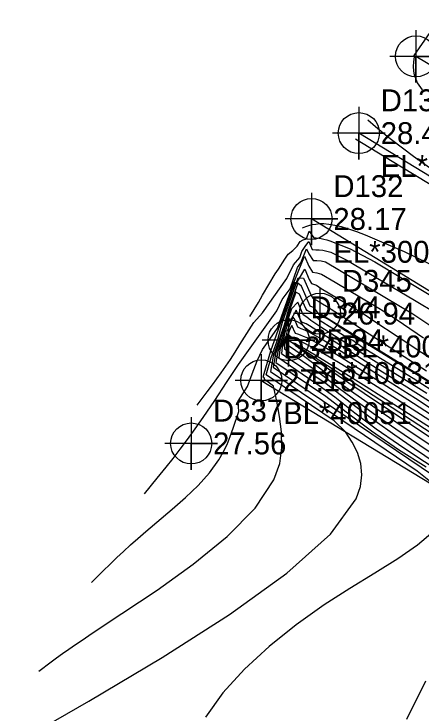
# Model space of a CAD drawing. Extents: x 2356077 to 2359823, y 225951 to 227822.
# Drawn here: x 2356183.9 to 2356230.5, y 227479 to 227559 of the extents above; entities that cross this region are included whole.
import ezdxf

# ---------------------------------------------------------------- set-up
doc = ezdxf.new("R2010")
doc.units = 0
for name, color, linetype in [('DTM Contours Major', 7, 'Continuous'), ('DTM Contours Minor', 7, 'Continuous'), ('Exist DTM Breakline', 7, 'Continuous'), ('Exist DTM Breakline Cogo Comment', 7, 'Continuous'), ('Exist DTM Breakline Cogo Elevation', 7, 'Continuous'), ('Exist DTM Breakline Cogo Number', 7, 'Continuous'), ('Exist DTM Breakline Cogo Point CELL', 7, 'Continuous'), ('Exist DTM Crownline', 7, 'Continuous'), ('Exist DTM Crownline Cogo Comment', 7, 'Continuous'), ('Exist DTM Crownline Cogo Elevation', 7, 'Continuous'), ('Exist DTM Crownline Cogo Number', 7, 'Continuous'), ('Exist DTM Crownline Cogo Point CELL', 7, 'Continuous'), ('Exist DTM Drainline', 7, 'Continuous'), ('Exist DTM Drainline Cogo Comment', 7, 'Continuous'), ('Exist DTM Drainline Cogo Elevation', 7, 'Continuous'), ('Exist DTM Drainline Cogo Number', 7, 'Continuous'), ('Exist DTM Drainline Cogo Point CELL', 7, 'Continuous'), ('Exist DTM Regular Point CELL', 7, 'Continuous'), ('Exist DTM Regular Point Cogo Elevation', 7, 'Continuous'), ('Exist DTM Regular Point Cogo Number', 7, 'Continuous'), ('Exist Roads EOP', 7, 'Continuous'), ('Exist Roads EOP Cogo Comment', 7, 'Continuous'), ('Exist Roads EOP Cogo Elevation', 7, 'Continuous'), ('Exist Roads EOP Cogo Number', 7, 'Continuous'), ('Exist Roads EOP Cogo Point CELL', 7, 'Continuous')]:
    doc.layers.add(name, color=color, linetype=linetype)

msp = doc.modelspace()

# ---------------------------------------------------------------- linework, layer by layer
at = {"layer": 'DTM Contours Major'}
for points in [[(2356210.803, 227524.437), (2356211.777, 227526.041), (2356212.262, 227526.858), (2356212.971, 227528.084), (2356213.694, 227529.3), (2356214.06, 227529.846), (2356214.798, 227530.983), (2356215.163, 227531.536), (2356215.704, 227531.977), (2356216.19, 227532.457), (2356216.556, 227532.995), (2356216.875, 227533.168), (2356217.256, 227533.304), (2356217.566, 227534.174), (2356218.127, 227533.415), (2356218.392, 227533.404), (2356218.669, 227533.376), (2356218.961, 227533.33), (2356219.267, 227533.267), (2356219.588, 227533.185), (2356219.925, 227533.086), (2356222.258, 227532.146), (2356225.062, 227530.653), (2356228.233, 227528.774), (2356231.467, 227526.815)], [(2356183.875, 227475.572), (2356192.437, 227480.479), (2356200.793, 227485.451), (2356208.482, 227490.367), (2356215.044, 227495.105), (2356220.016, 227499.547), (2356222.939, 227503.57), (2356223.432, 227504.987), (2356223.592, 227506.335), (2356223.46, 227507.626), (2356223.078, 227508.869), (2356222.484, 227510.077), (2356221.721, 227511.26), (2356220.431, 227512.484), (2356212.67, 227517.743), (2356213.251, 227519.719), (2356214.043, 227521.953), (2356214.538, 227523.789), (2356216.328, 227528.838), (2356216.921, 227528.795), (2356217.792, 227526.807), (2356217.979, 227526.52), (2356218.682, 227526.121), (2356219.099, 227525.875), (2356219.541, 227525.605), (2356220.503, 227524.995), (2356227.49, 227520.477), (2356230.975, 227518.229)], [(2356231.742, 227513.734), (2356229.715, 227515.037), (2356227.539, 227516.411), (2356219.054, 227521.795), (2356217.561, 227522.651), (2356217.097, 227522.856), (2356216.677, 227523.017), (2356216.3, 227523.213), (2356215.885, 227524.159), (2356215.716, 227524.395), (2356215.181, 227523.018), (2356215.024, 227522.744), (2356214.987, 227522.365), (2356214.776, 227521.742), (2356214.488, 227520.929), (2356214.42, 227520.202), (2356219.506, 227516.756), (2356221.12, 227515.507), (2356223.065, 227514.011), (2356225.131, 227512.49), (2356227.344, 227510.911), (2356229.621, 227509.327), (2356231.957, 227507.732)]]:
    msp.add_lwpolyline(points, dxfattribs=at)
at = {"layer": 'DTM Contours Minor'}
for points in [[(2356230.504, 227550.311), (2356229.955, 227551.13), (2356229.61, 227551.982), (2356229.512, 227552.476), (2356229.48, 227552.988), (2356229.513, 227553.52), (2356229.609, 227554.075), (2356229.565, 227554.231), (2356232.873, 227558.988)], [(2356344.177, 227472.726), (2356315.34, 227490.005), (2356306.521, 227495.304), (2356300.499, 227498.941), (2356293.394, 227503.255), (2356282.964, 227509.61), (2356271.35, 227516.694), (2356264.568, 227520.814), (2356247.347, 227531.25), (2356245.73, 227532.234), (2356242.314, 227534.323), (2356238.882, 227536.454), (2356235.531, 227538.588), (2356232.361, 227540.682), (2356229.471, 227542.698), (2356226.961, 227544.594), (2356226.482, 227544.98), (2356226.021, 227545.361), (2356225.14, 227546.108), (2356224.288, 227546.845)], [(2356222.851, 227544.706), (2356227.936, 227541.639), (2356241.775, 227533.256), (2356246.047, 227530.685), (2356251.269, 227527.554), (2356254.558, 227525.569), (2356258.006, 227523.475), (2356265.195, 227519.088), (2356280.764, 227509.569), (2356288.19, 227505.016), (2356294.989, 227500.836), (2356300.735, 227497.287), (2356306.027, 227493.994), (2356312.391, 227490.026), (2356325.936, 227481.597), (2356341.816, 227471.687)], [(2356216.827, 227534.572), (2356217.18, 227534.697), (2356217.542, 227534.814), (2356217.919, 227534.918), (2356218.323, 227534.992), (2356218.758, 227535.037), (2356219.234, 227535.041), (2356219.829, 227534.99), (2356220.493, 227534.877), (2356221.233, 227534.698), (2356222.058, 227534.453), (2356222.973, 227534.14), (2356223.987, 227533.757), (2356228.416, 227531.834), (2356233.828, 227529.213)], [(2356204.78, 227514.302), (2356205.929, 227515.812), (2356206.523, 227516.61), (2356207.017, 227517.286), (2356207.525, 227517.996), (2356208.046, 227518.742), (2356208.578, 227519.525), (2356209.121, 227520.346), (2356209.673, 227521.206), (2356210.46, 227522.476), (2356211.27, 227523.749), (2356212.247, 227524.85), (2356215.041, 227528.754), (2356215.806, 227530.322), (2356216.506, 227531.166), (2356216.747, 227531.845), (2356217.102, 227532.408), (2356217.536, 227532.99), (2356217.931, 227532.088), (2356218.321, 227532.059), (2356218.72, 227532.042), (2356219.142, 227531.985), (2356219.589, 227531.889), (2356220.063, 227531.755), (2356221.88, 227530.877), (2356229.601, 227526.3), (2356232.144, 227524.759)], [(2356198.756, 227504.167), (2356200.221, 227505.938), (2356201.263, 227507.223), (2356202.037, 227508.2), (2356202.847, 227509.25), (2356203.692, 227510.375), (2356204.569, 227511.581), (2356205.477, 227512.873), (2356206.794, 227514.827), (2356208.135, 227516.898), (2356209.515, 227518.935), (2356213.897, 227525.06), (2356214.506, 227526.35), (2356215.393, 227527.569), (2356216.258, 227530.009), (2356216.612, 227530.569), (2356217.284, 227532.166), (2356217.542, 227531.577), (2356218.026, 227530.834), (2356218.468, 227530.838), (2356218.936, 227530.78), (2356219.435, 227530.662), (2356229.425, 227524.742), (2356231.597, 227523.277)], [(2356192.732, 227494.032), (2356193.984, 227495.288), (2356194.918, 227496.201), (2356195.63, 227496.881), (2356196.385, 227497.585), (2356197.185, 227498.313), (2356198.032, 227499.066), (2356198.928, 227499.842), (2356201.94, 227502.39), (2356203.461, 227503.738), (2356204.9, 227505.13), (2356206.189, 227506.562), (2356207.259, 227508.028), (2356207.767, 227508.91), (2356208.195, 227509.805), (2356208.564, 227510.717), (2356208.896, 227511.648), (2356209.53, 227513.581), (2356209.455, 227514.741), (2356210.52, 227516.417), (2356211.065, 227517.885), (2356211.63, 227519.368), (2356212.245, 227520.653), (2356213.076, 227521.815), (2356213.964, 227523.079), (2356215.768, 227528.171), (2356215.927, 227528.578), (2356217.042, 227531.317), (2356217.538, 227530.186), (2356217.966, 227529.485), (2356218.457, 227529.417), (2356218.978, 227529.275), (2356220.55, 227528.34), (2356224.967, 227525.721), (2356226.61, 227524.739), (2356228.343, 227523.554), (2356230.647, 227522.001)], [(2356186.708, 227483.897), (2356188.117, 227484.953), (2356188.744, 227485.413), (2356189.413, 227485.897), (2356190.133, 227486.408), (2356190.913, 227486.952), (2356191.76, 227487.532), (2356192.684, 227488.153), (2356196.198, 227490.469), (2356200.214, 227493.164), (2356204.346, 227496.14), (2356208.204, 227499.298), (2356211.403, 227502.537), (2356213.555, 227505.758), (2356214.225, 227507.62), (2356214.463, 227509.439), (2356214.424, 227511.23), (2356214.194, 227512.992), (2356213.876, 227514.732), (2356213.516, 227516.46), (2356212.911, 227516.914), (2356212.519, 227517.18), (2356212.447, 227517.412), (2356212.309, 227517.506), (2356212.449, 227517.911), (2356213.205, 227520.483), (2356215.993, 227528.35), (2356215.964, 227527.946), (2356217.077, 227529.837), (2356217.592, 227528.663), (2356217.85, 227528.186), (2356218.407, 227527.998), (2356218.947, 227527.628), (2356222.692, 227525.407), (2356223.865, 227524.695), (2356225.086, 227523.87), (2356227.638, 227522.165), (2356230.428, 227520.328), (2356233.375, 227518.411)], [(2356231.14, 227516.981), (2356227.868, 227519.017), (2356221.234, 227523.1), (2356220.696, 227523.453), (2356220.185, 227523.795), (2356219.692, 227524.131), (2356219.201, 227524.354), (2356218.765, 227524.631), (2356218.159, 227525.411), (2356217.704, 227525.608), (2356216.711, 227527.874), (2356216.274, 227528.23), (2356215.161, 227525.091), (2356214.733, 227523.445), (2356213.472, 227519.887), (2356213.157, 227518.142), (2356229.897, 227506.8), (2356232.561, 227504.645)], [(2356235.608, 227513.363), (2356229.466, 227517.322), (2356223.558, 227520.959), (2356222.555, 227521.671), (2356221.494, 227522.236), (2356218.825, 227523.929), (2356217.966, 227524.802), (2356217.365, 227525.101), (2356217.204, 227525.348), (2356216.489, 227526.98), (2356216.07, 227527.198), (2356214.63, 227523.135), (2356214.279, 227521.708), (2356213.725, 227520.145), (2356213.482, 227518.651), (2356231.763, 227506.265)], [(2356230.995, 227515.623), (2356228.379, 227517.281), (2356224.253, 227519.822), (2356218.919, 227523.207), (2356217.784, 227523.97), (2356217.312, 227524.348), (2356216.909, 227524.624), (2356216.277, 227526.064), (2356215.561, 227525.308), (2356214.712, 227522.911), (2356214.454, 227521.745), (2356213.982, 227520.414), (2356213.776, 227519.181), (2356219.481, 227515.316), (2356221.807, 227513.515), (2356224.687, 227511.349), (2356227.768, 227509.242), (2356230.919, 227507.253)], [(2356232.449, 227513.972), (2356230.075, 227515.526), (2356227.826, 227516.91), (2356225.958, 227518.078), (2356217.631, 227523.361), (2356217.218, 227523.595), (2356216.747, 227523.771), (2356216.454, 227524.261), (2356216.073, 227525.13), (2356215.36, 227523.847), (2356215.324, 227524.181), (2356215.091, 227523.523), (2356214.815, 227522.585), (2356214.612, 227521.735), (2356214.234, 227520.669), (2356214.102, 227519.689), (2356218.735, 227516.55), (2356220.523, 227515.232), (2356222.794, 227513.417), (2356225.245, 227511.599), (2356227.785, 227509.82), (2356229.745, 227508.502), (2356231.719, 227507.219)], [(2356233.363, 227511.97), (2356228.846, 227514.919), (2356221.237, 227519.747), (2356219.048, 227521.08), (2356217.337, 227521.977), (2356216.948, 227522.153), (2356216.597, 227522.297), (2356216.282, 227522.407), (2356216.006, 227522.484), (2356215.615, 227523.376), (2356215.405, 227523.061), (2356214.74, 227521.186), (2356214.743, 227520.713), (2356218.262, 227518.328), (2356219.437, 227517.449), (2356220.89, 227516.315), (2356222.482, 227515.123), (2356224.901, 227513.379), (2356227.489, 227511.571), (2356230.199, 227509.721), (2356232.98, 227507.849)], [(2356233.357, 227511.245), (2356230.275, 227513.238), (2356227.137, 227515.259), (2356224.095, 227517.196), (2356221.295, 227518.938), (2356218.888, 227520.373), (2356217.022, 227521.391), (2356216.74, 227521.528), (2356216.483, 227521.646), (2356216.251, 227521.745), (2356216.045, 227521.824), (2356215.707, 227521.937), (2356215.482, 227522.115), (2356215.276, 227522.242), (2356214.986, 227521.422), (2356215.093, 227521.204), (2356217.022, 227519.898), (2356218.739, 227518.56), (2356219.794, 227517.769), (2356222.307, 227515.957), (2356225.186, 227513.957), (2356228.313, 227511.831), (2356231.572, 227509.648)], [(2356237.585, 227507.783), (2356227.681, 227514.091), (2356224.067, 227516.381), (2356220.847, 227518.404), (2356218.249, 227520.008), (2356216.503, 227521.039), (2356216.141, 227521.234), (2356215.928, 227521.334), (2356215.868, 227521.356), (2356215.827, 227521.365), (2356215.806, 227521.361), (2356215.805, 227521.344), (2356215.824, 227521.315), (2356215.899, 227521.237), (2356216.027, 227521.125), (2356216.209, 227520.979), (2356216.724, 227520.589), (2356217.057, 227520.347), (2356219.188, 227518.848), (2356222.12, 227516.844), (2356225.62, 227514.483), (2356229.454, 227511.914), (2356243.115, 227502.795)], [(2356231.715, 227499.797), (2356229.951, 227498.302), (2356227.693, 227496.743), (2356225.076, 227495.098), (2356222.235, 227493.345), (2356219.305, 227491.462), (2356216.074, 227489.181), (2356213.001, 227486.733), (2356210.189, 227484.141), (2356207.737, 227481.429), (2356205.746, 227478.622)], [(2356230.873, 227482.771), (2356228.684, 227478.389)]]:
    msp.add_lwpolyline(points, dxfattribs=at)
at = {"layer": 'Exist DTM Breakline'}
msp.add_line((2356212.111, 227517.125), (2356294.632, 227466.764), dxfattribs=at)
msp.add_lwpolyline([(2356218.803, 227524.752), (2356301.562, 227473.587), (2356406.982, 227409.562)], dxfattribs=at)
at = {"layer": 'Exist DTM Breakline Cogo Point CELL'}
for points in [[(2356218.803, 227527.752), (2356218.803, 227521.752), (2356218.803, 227524.752), (2356221.803, 227524.752), (2356215.803, 227524.752)], [(2356212.111, 227520.125), (2356212.111, 227514.125), (2356212.111, 227517.125), (2356215.111, 227517.125), (2356209.111, 227517.125)]]:
    msp.add_lwpolyline(points, dxfattribs=at)
for centre in [(2356218.803, 227524.752), (2356212.111, 227517.125)]:
    msp.add_circle(centre, 2.344, dxfattribs=at)
at = {"layer": 'Exist DTM Crownline'}
msp.add_lwpolyline([(2357542.756, 226741.609), (2357459.889, 226792.427), (2357374.177, 226844.74), (2357291.426, 226895.083), (2357208.118, 226946.275), (2357125.882, 226996.539), (2357045.017, 227045.595), (2356966.337, 227093.498), (2356883.413, 227143.712), (2356799.704, 227194.618), (2356722.637, 227241.528), (2356636.765, 227293.74), (2356553.053, 227344.465), (2356470.397, 227394.758), (2356383.201, 227447.638), (2356299.889, 227498.478), (2356223.248, 227545.375)], dxfattribs=at)
at = {"layer": 'Exist DTM Crownline Cogo Point CELL'}
msp.add_lwpolyline([(2356223.248, 227548.375), (2356223.248, 227542.375), (2356223.248, 227545.375), (2356226.248, 227545.375), (2356220.248, 227545.375)], dxfattribs=at)
msp.add_circle((2356223.248, 227545.375), 2.344, dxfattribs=at)
at = {"layer": 'Exist DTM Drainline'}
msp.add_lwpolyline([(2356215.223, 227521.717), (2356296.005, 227469.179), (2356404.633, 227405.564)], dxfattribs=at)
at = {"layer": 'Exist DTM Drainline Cogo Point CELL'}
msp.add_lwpolyline([(2356215.223, 227524.717), (2356215.223, 227518.717), (2356215.223, 227521.717), (2356218.223, 227521.717), (2356212.223, 227521.717)], dxfattribs=at)
msp.add_circle((2356215.223, 227521.717), 2.344, dxfattribs=at)
at = {"layer": 'Exist DTM Regular Point CELL'}
msp.add_lwpolyline([(2356204.106, 227512.918), (2356204.106, 227506.918), (2356204.106, 227509.918), (2356207.106, 227509.918), (2356201.106, 227509.918)], dxfattribs=at)
msp.add_circle((2356204.106, 227509.918), 2.344, dxfattribs=at)
at = {"layer": 'Exist Roads EOP'}
for points in [[(2357548.158, 226751.097), (2357465.654, 226801.744), (2357379.741, 226854.27), (2357296.317, 226905.048), (2357214.489, 226955.136), (2357131.706, 227005.719), (2357050.471, 227054.837), (2356971.347, 227103.361), (2356888.766, 227153.021), (2356805.008, 227204.071), (2356729.232, 227250.322), (2356641.873, 227303.321), (2356558.204, 227353.943), (2356475.441, 227404.348), (2356389.192, 227456.864), (2356305.906, 227507.596), (2356229.771, 227554.142)], [(2357548.158, 226751.097), (2357551.518, 226748.955), (2357539.932, 226730.044), (2357536.732, 226732.588), (2357457.094, 226780.918), (2357368.575, 226834.971), (2357285.95, 226885.112), (2357202.56, 226936.462), (2357119.743, 226986.718), (2357040.047, 227034.838), (2356959.55, 227083.993), (2356876.77, 227134.388), (2356794.33, 227184.148), (2356716.529, 227232.438), (2356632.17, 227283.448), (2356547.589, 227334.799), (2356465.16, 227384.805), (2356376.528, 227438.798), (2356293.908, 227488.913), (2356217.843, 227535.566)]]:
    msp.add_lwpolyline(points, dxfattribs=at)
at = {"layer": 'Exist Roads EOP Cogo Point CELL'}
for points in [[(2356229.771, 227557.142), (2356229.771, 227551.142), (2356229.771, 227554.142), (2356232.771, 227554.142), (2356226.771, 227554.142)], [(2356217.843, 227538.566), (2356217.843, 227532.566), (2356217.843, 227535.566), (2356220.843, 227535.566), (2356214.843, 227535.566)]]:
    msp.add_lwpolyline(points, dxfattribs=at)
for centre in [(2356229.771, 227554.142), (2356217.843, 227535.566)]:
    msp.add_circle(centre, 2.344, dxfattribs=at)

# ---------------------------------------------------------------- texts
at = {"layer": 'Exist DTM Breakline Cogo Comment'}
for s, p in [('BL*40052', (2356221.303, 227519.752)), ('BL*40051', (2356214.611, 227512.125))]:
    msp.add_text(s, height=2.5, dxfattribs=at).set_placement(p)
at = {"layer": 'Exist DTM Breakline Cogo Elevation'}
for s, p in [('26.94', (2356221.303, 227523.502)), ('27.18', (2356214.611, 227515.875))]:
    msp.add_text(s, height=2.5, dxfattribs=at).set_placement(p)
at = {"layer": 'Exist DTM Breakline Cogo Number'}
for s, p in [('D345', (2356221.303, 227527.252)), ('D343', (2356214.611, 227519.625))]:
    msp.add_text(s, height=2.5, dxfattribs=at).set_placement(p)
at = {"layer": 'Exist DTM Crownline Cogo Comment'}
msp.add_text('EL*3008', height=2.5, dxfattribs=at).set_placement((2356225.748, 227540.375))
at = {"layer": 'Exist DTM Crownline Cogo Elevation'}
msp.add_text('28.41', height=2.5, dxfattribs=at).set_placement((2356225.748, 227544.125))
at = {"layer": 'Exist DTM Crownline Cogo Number'}
msp.add_text('D131', height=2.5, dxfattribs=at).set_placement((2356225.748, 227547.875))
at = {"layer": 'Exist DTM Drainline Cogo Comment'}
msp.add_text('BL*40031', height=2.5, dxfattribs=at).set_placement((2356217.723, 227516.717))
at = {"layer": 'Exist DTM Drainline Cogo Elevation'}
msp.add_text('25.34', height=2.5, dxfattribs=at).set_placement((2356217.723, 227520.467))
at = {"layer": 'Exist DTM Drainline Cogo Number'}
msp.add_text('D344', height=2.5, dxfattribs=at).set_placement((2356217.723, 227524.217))
at = {"layer": 'Exist DTM Regular Point Cogo Elevation'}
msp.add_text('27.56', height=2.5, dxfattribs=at).set_placement((2356206.606, 227508.668))
at = {"layer": 'Exist DTM Regular Point Cogo Number'}
msp.add_text('D337', height=2.5, dxfattribs=at).set_placement((2356206.606, 227512.418))
at = {"layer": 'Exist Roads EOP Cogo Comment'}
msp.add_text('EL*30011', height=2.5, dxfattribs=at).set_placement((2356220.343, 227530.566))
at = {"layer": 'Exist Roads EOP Cogo Elevation'}
msp.add_text('28.17', height=2.5, dxfattribs=at).set_placement((2356220.343, 227534.316))
at = {"layer": 'Exist Roads EOP Cogo Number'}
msp.add_text('D132', height=2.5, dxfattribs=at).set_placement((2356220.343, 227538.066))

doc.saveas('drawing.dxf')
